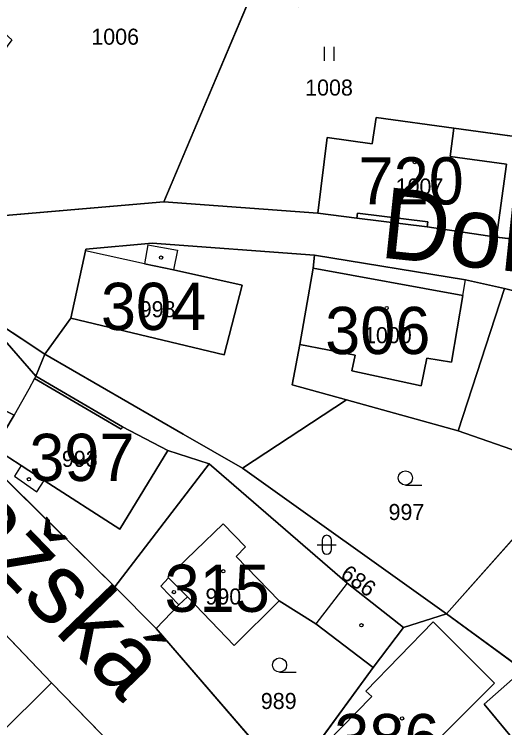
# Model space of a CAD drawing. Extents: x -689422 to -685210, y -987725 to -982160.
# Drawn here: x -686917 to -686865, y -985908.2 to -985832.6 of the extents above; entities that cross this region are included whole.
import ezdxf

# ---------------------------------------------------------------- set-up
doc = ezdxf.new("R2010")
doc.units = 0
for name, color, linetype in [('KN_Budovy', 7, 'Continuous'), ('KN_Budovy_cisla_domovni', 7, 'Continuous'), ('KN_Hranice_parcel', 7, 'Continuous'), ('KN_Hranice_parcel_vnitrni_kresba', 7, 'Continuous'), ('KN_Parcelni cisla', 7, 'Continuous'), ('KN_Polygon parcely', 7, 'Continuous'), ('KN_Popisy_pomistni nazvy nazvy ulic', 7, 'Continuous'), ('KN_POZEMKY_OSTATNI PLOCHA', 7, 'Continuous'), ('KN_POZEMKY_TTP', 7, 'Continuous'), ('KN_POZEMKY_ZAHRADA', 7, 'Continuous'), ('KN_POZEMKY_ZASTAVENA PLOCHA', 7, 'Continuous'), ('KN_VYUZITI_16_ostatni plocha_silnice', 7, 'Continuous'), ('KN_VYUZITI_17_ostatni plocha_ostatni komunikace', 7, 'Continuous'), ('KN_VYUZITI_27_ostatni plocha_neplodna puda', 7, 'Continuous'), ('KN_Značky budov', 7, 'Continuous'), ('KN_Značky kultur', 7, 'Continuous')]:
    doc.layers.add(name, color=color, linetype=linetype)

msp = doc.modelspace()

# ---------------------------------------------------------------- linework, layer by layer
at = {"layer": 'KN_Budovy'}
for points in [[(-686865.9, -985856.2), (-686864.84, -985848.49), (-686870.82, -985847.67), (-686870.41, -985844.67), (-686878.64, -985843.54), (-686879.07, -985846.31), (-686883.85, -985845.65), (-686884.82, -985853.66), (-686880.7, -985854.18), (-686880.64, -985853.67), (-686873.17, -985854.58), (-686873.23, -985855.11)], [(-686911.03, -985864.79), (-686894.75, -985868.68), (-686892.86, -985861.29), (-686900.12, -985859.68), (-686903.2, -985859.02), (-686909.48, -985857.65)], [(-686869.48, -985862.4), (-686885.32, -985859.49), (-686886.75, -985867.57), (-686880.88, -985868.72), (-686881.23, -985870.37), (-686873.87, -985871.94), (-686873.29, -985869.01), (-686870.68, -985869.46)], [(-686913.85, -985881.97), (-686905.82, -985887.14), (-686900.75, -985878.81), (-686905.54, -985876.29), (-686905.68, -985876.55), (-686914.86, -985871.18), (-686915.49, -985872.3), (-686917.04, -985875.07), (-686919.14, -985878.57), (-686916.28, -985880.41)], [(-686893.71, -985899.46), (-686888.93, -985894.73), (-686893.5, -985890.02), (-686892.52, -985889), (-686894.86, -985886.59), (-686900.73, -985892.22), (-686900.66, -985892.29), (-686898.67, -985894.3)], [(-686872.6, -985896.96), (-686879.76, -985904.3), (-686879.12, -985904.87), (-686883.9, -985909.76), (-686873.15, -985920.73), (-686867.67, -985915.5), (-686871.44, -985911.71), (-686870.26, -985910.53), (-686871.74, -985909.05), (-686866.11, -985903.45)], [(-686864.21, -985903.04), (-686867.21, -985905.68), (-686857.94, -985916.82), (-686857.48, -985916.43), (-686856.06, -985918.11), (-686850.74, -985913.57), (-686852.21, -985911.93), (-686851.8, -985911.56), (-686856.15, -985906.39), (-686859.29, -985909.03)]]:
    msp.add_lwpolyline(points, close=True, dxfattribs=at)
at = {"layer": 'KN_Hranice_parcel'}
for p, q in [((-686901.17, -985852.48), (-686889.69, -985825.31)), ((-686884.82, -985853.66), (-686901.17, -985852.48)), ((-686869.97, -985876.71), (-686865.03, -985861.64)), ((-686881.8, -985873.44), (-686892.81, -985880.66)), ((-686869.97, -985876.71), (-686881.8, -985873.44)), ((-686920.22, -985879.63), (-686906.37, -985893.26)), ((-686896.34, -985880.2), (-686906.37, -985893.26)), ((-686871.18, -985896.11), (-686892.81, -985880.66)), ((-686871.18, -985896.11), (-686858.24, -985881.49)), ((-686906.37, -985893.26), (-686901.98, -985897.65)), ((-686875.74, -985897.54), (-686871.18, -985896.11)), ((-686878.98, -985901.79), (-686875.74, -985897.54)), ((-686901.98, -985897.65), (-686887.89, -985913.98)), ((-686887.89, -985913.98), (-686878.98, -985901.79))]:
    msp.add_line(p, q, dxfattribs=at)
for points in [[(-686860.34, -985846.05), (-686870.41, -985844.67), (-686878.64, -985843.54), (-686879.07, -985846.31), (-686883.85, -985845.65), (-686884.82, -985853.66)], [(-686901.17, -985852.48), (-686920.51, -985854.13), (-686924.55, -985852.99), (-686929.5, -985850.42)], [(-686861.55, -985856.71), (-686865.9, -985856.2), (-686873.23, -985855.11), (-686880.7, -985854.18), (-686884.82, -985853.66)], [(-686938.52, -985861.64), (-686933.81, -985855.32), (-686920.73, -985864), (-686913.78, -985868.61)], [(-686913.78, -985868.61), (-686911.03, -985864.79), (-686909.48, -985857.65), (-686909.44, -985857.48), (-686902.4, -985856.85), (-686885.19, -985858.11)], [(-686881.8, -985873.44), (-686887.56, -985871.85), (-686886.75, -985867.57), (-686885.32, -985859.49), (-686885.19, -985858.11)], [(-686885.19, -985858.11), (-686869.19, -985860.71), (-686865.03, -985861.64)], [(-686865.03, -985861.64), (-686860.15, -985862.85), (-686854.81, -985864.78), (-686847.22, -985869.05)], [(-686914.72, -985870.94), (-686918.01, -985867.14), (-686919.38, -985866.02), (-686922.58, -985872.31), (-686921.3, -985872.95), (-686917.04, -985875.07), (-686919.14, -985878.57), (-686920.22, -985879.63)], [(-686913.78, -985868.61), (-686914.4, -985870.15), (-686914.72, -985870.94)], [(-686892.81, -985880.66), (-686899.11, -985877.08), (-686913.78, -985868.61)], [(-686914.72, -985870.94), (-686905.54, -985876.29), (-686900.75, -985878.81), (-686896.34, -985880.2)], [(-686906.38, -985910.25), (-686913.08, -985903.42), (-686926.29, -985889.61), (-686930.34, -985885.47), (-686935.7, -985879.92), (-686939.75, -985875.76)], [(-686858.24, -985881.49), (-686864.38, -985878.66), (-686869.97, -985876.71)], [(-686896.34, -985880.2), (-686881.74, -985892.86), (-686875.74, -985897.54)], [(-686878.98, -985901.79), (-686885.05, -985897.16), (-686888.93, -985894.73), (-686893.71, -985899.46), (-686898.67, -985894.3), (-686899.56, -985895.15), (-686901.98, -985897.65)], [(-686840.86, -985905.87), (-686860.87, -985903.67), (-686871.18, -985896.11)], [(-686864.21, -985903.04), (-686859.29, -985909.03), (-686856.15, -985906.39), (-686851.8, -985911.56), (-686852.21, -985911.93), (-686850.74, -985913.57), (-686856.06, -985918.11), (-686857.48, -985916.43), (-686857.94, -985916.82), (-686867.21, -985905.68), (-686864.21, -985903.04)]]:
    msp.add_lwpolyline(points, dxfattribs=at)
at = {"layer": 'KN_Hranice_parcel_vnitrni_kresba'}
for p, q in [((-686870.41, -985844.67), (-686870.82, -985847.67)), ((-686870.82, -985847.67), (-686864.84, -985848.49)), ((-686864.84, -985848.49), (-686865.9, -985856.2)), ((-686880.64, -985853.67), (-686880.7, -985854.18)), ((-686873.17, -985854.58), (-686880.64, -985853.67)), ((-686873.23, -985855.11), (-686873.17, -985854.58)), ((-686902.85, -985857.02), (-686903.2, -985859.02)), ((-686902.85, -985857.02), (-686899.71, -985857.57)), ((-686903.2, -985859.02), (-686909.48, -985857.65)), ((-686899.71, -985857.57), (-686900.12, -985859.68)), ((-686903.2, -985859.02), (-686900.12, -985859.68)), ((-686900.12, -985859.68), (-686892.86, -985861.29)), ((-686885.32, -985859.49), (-686869.48, -985862.4)), ((-686869.48, -985862.4), (-686869.19, -985860.71)), ((-686892.86, -985861.29), (-686894.75, -985868.68)), ((-686869.48, -985862.4), (-686870.68, -985869.46)), ((-686894.75, -985868.68), (-686911.03, -985864.79)), ((-686880.88, -985868.72), (-686886.75, -985867.57)), ((-686881.23, -985870.37), (-686880.88, -985868.72)), ((-686873.29, -985869.01), (-686873.87, -985871.94)), ((-686870.68, -985869.46), (-686873.29, -985869.01)), ((-686914.72, -985870.94), (-686914.86, -985871.18)), ((-686873.87, -985871.94), (-686881.23, -985870.37)), ((-686914.86, -985871.18), (-686915.49, -985872.3)), ((-686914.86, -985871.18), (-686905.68, -985876.55)), ((-686915.49, -985872.3), (-686917.04, -985875.07)), ((-686905.54, -985876.29), (-686905.68, -985876.55)), ((-686916.28, -985880.41), (-686919.14, -985878.57)), ((-686900.75, -985878.81), (-686905.82, -985887.14)), ((-686916.28, -985880.41), (-686917, -985881.54)), ((-686913.85, -985881.97), (-686916.28, -985880.41)), ((-686917, -985881.54), (-686914.62, -985883.17)), ((-686914.62, -985883.17), (-686913.85, -985881.97)), ((-686905.82, -985887.14), (-686913.85, -985881.97)), ((-686900.73, -985892.22), (-686894.86, -985886.59)), ((-686894.86, -985886.59), (-686892.52, -985889)), ((-686892.52, -985889), (-686893.5, -985890.02)), ((-686893.5, -985890.02), (-686888.93, -985894.73)), ((-686900.66, -985892.29), (-686900.73, -985892.22)), ((-686901.48, -985893.17), (-686900.66, -985892.29)), ((-686898.67, -985894.3), (-686900.66, -985892.29)), ((-686881.74, -985892.86), (-686885.05, -985897.16)), ((-686899.56, -985895.15), (-686901.48, -985893.17)), ((-686879.76, -985904.3), (-686872.6, -985896.96)), ((-686872.6, -985896.96), (-686866.11, -985903.45)), ((-686913.08, -985903.42), (-686924.06, -985914.33)), ((-686871.74, -985909.05), (-686866.11, -985903.45)), ((-686879.76, -985904.3), (-686879.12, -985904.87)), ((-686879.12, -985904.87), (-686883.9, -985909.76))]:
    msp.add_line(p, q, dxfattribs=at)
at = {"layer": 'KN_Polygon parcely'}
for points in [[(-686910.87, -985814.56), (-686924.66, -985828.63), (-686917.26, -985835.29), (-686922.87, -985842.82), (-686924.91, -985845.36), (-686929.5, -985850.42), (-686924.55, -985852.99), (-686920.51, -985854.13), (-686901.17, -985852.48), (-686889.69, -985825.31), (-686895.01, -985813.81), (-686903.5, -985816.47), (-686909.04, -985816.68)], [(-686861.37, -985829.36), (-686886.85, -985831.81), (-686889.69, -985825.31), (-686901.17, -985852.48), (-686884.82, -985853.66), (-686883.85, -985845.65), (-686879.07, -985846.31), (-686878.64, -985843.54), (-686870.41, -985844.67), (-686860.34, -985846.05)], [(-686870.41, -985844.67), (-686878.64, -985843.54), (-686879.07, -985846.31), (-686883.85, -985845.65), (-686884.82, -985853.66), (-686880.7, -985854.18), (-686873.23, -985855.11), (-686865.9, -985856.2), (-686861.55, -985856.71), (-686860.21, -985848.24), (-686860.34, -985846.05)], [(-686920.22, -985879.63), (-686919.14, -985878.57), (-686917.04, -985875.07), (-686921.3, -985872.95), (-686922.58, -985872.31), (-686919.38, -985866.02), (-686918.01, -985867.14), (-686914.72, -985870.94), (-686914.4, -985870.15), (-686913.78, -985868.61), (-686920.73, -985864), (-686933.81, -985855.32), (-686938.52, -985861.64), (-686931.92, -985867.99)], [(-686887.56, -985871.85), (-686886.75, -985867.57), (-686885.32, -985859.49), (-686885.19, -985858.11), (-686902.4, -985856.85), (-686909.44, -985857.48), (-686909.48, -985857.65), (-686911.03, -985864.79), (-686913.78, -985868.61), (-686899.11, -985877.08), (-686892.81, -985880.66), (-686881.8, -985873.44)], [(-686869.97, -985876.71), (-686865.03, -985861.64), (-686869.19, -985860.71), (-686885.19, -985858.11), (-686885.32, -985859.49), (-686886.75, -985867.57), (-686887.56, -985871.85), (-686881.8, -985873.44)], [(-686847.22, -985869.05), (-686854.81, -985864.78), (-686860.15, -985862.85), (-686865.03, -985861.64), (-686869.97, -985876.71), (-686864.38, -985878.66), (-686858.24, -985881.49)], [(-686906.37, -985893.26), (-686896.34, -985880.2), (-686900.75, -985878.81), (-686905.54, -985876.29), (-686914.72, -985870.94), (-686918.01, -985867.14), (-686919.38, -985866.02), (-686922.58, -985872.31), (-686921.3, -985872.95), (-686917.04, -985875.07), (-686919.14, -985878.57), (-686920.22, -985879.63)], [(-686914.4, -985870.15), (-686914.72, -985870.94), (-686905.54, -985876.29), (-686900.75, -985878.81), (-686896.34, -985880.2), (-686881.74, -985892.86), (-686875.74, -985897.54), (-686871.18, -985896.11), (-686892.81, -985880.66), (-686899.11, -985877.08), (-686913.78, -985868.61)], [(-686830.94, -985891.78), (-686836.43, -985878.15), (-686847.22, -985869.05), (-686858.24, -985881.49), (-686871.18, -985896.11), (-686860.87, -985903.67), (-686840.86, -985905.87), (-686832.59, -985911.58), (-686830.14, -985896.35), (-686831.07, -985891.8)], [(-686864.38, -985878.66), (-686869.97, -985876.71), (-686881.8, -985873.44), (-686892.81, -985880.66), (-686871.18, -985896.11), (-686858.24, -985881.49)], [(-686946.39, -985897.02), (-686940, -985904.71), (-686923.5, -985924.55), (-686922.09, -985925.99), (-686919.77, -985923.66), (-686917.65, -985921.54), (-686917.33, -985921.07), (-686906.38, -985910.25), (-686913.08, -985903.42), (-686926.29, -985889.61), (-686930.34, -985885.47), (-686935.7, -985879.92), (-686939.75, -985875.76), (-686939.86, -985875.87), (-686948.14, -985884), (-686953.23, -985889), (-686949.64, -985892.87)], [(-686901.98, -985897.65), (-686899.56, -985895.15), (-686898.67, -985894.3), (-686893.71, -985899.46), (-686888.93, -985894.73), (-686885.05, -985897.16), (-686878.98, -985901.79), (-686875.74, -985897.54), (-686881.74, -985892.86), (-686896.34, -985880.2), (-686906.37, -985893.26)], [(-686901.98, -985897.65), (-686887.89, -985913.98), (-686878.98, -985901.79), (-686885.05, -985897.16), (-686888.93, -985894.73), (-686893.71, -985899.46), (-686898.67, -985894.3), (-686899.56, -985895.15)], [(-686887.89, -985913.98), (-686864.47, -985936.58), (-686837.26, -985910.76), (-686840.86, -985905.87), (-686860.87, -985903.67), (-686871.18, -985896.11), (-686875.74, -985897.54), (-686878.98, -985901.79)], [(-686864.21, -985903.04), (-686859.29, -985909.03), (-686856.15, -985906.39), (-686851.8, -985911.56), (-686852.21, -985911.93), (-686850.74, -985913.57), (-686856.06, -985918.11), (-686857.48, -985916.43), (-686857.94, -985916.82), (-686867.21, -985905.68)], [(-686864.21, -985903.04), (-686867.21, -985905.68), (-686857.94, -985916.82), (-686857.48, -985916.43), (-686856.06, -985918.11), (-686850.74, -985913.57), (-686852.21, -985911.93), (-686851.8, -985911.56), (-686856.15, -985906.39), (-686859.29, -985909.03)]]:
    msp.add_lwpolyline(points, close=True, dxfattribs=at)
for points in [[(-686861.55, -985856.71), (-686865.9, -985856.2), (-686873.23, -985855.11), (-686880.7, -985854.18), (-686884.82, -985853.66), (-686901.17, -985852.48), (-686920.51, -985854.13), (-686924.55, -985852.99), (-686929.5, -985850.42), (-686936.26, -985845.16), (-686937.61, -985841.75), (-686942.76, -985823.4)], [(-686864.47, -985936.58), (-686887.89, -985913.98), (-686901.98, -985897.65), (-686906.37, -985893.26), (-686920.22, -985879.63), (-686931.92, -985867.99), (-686938.52, -985861.64), (-686945.52, -985855.68), (-686976.57, -985830.18)], [(-686976.57, -985830.18), (-686945.52, -985855.68), (-686938.52, -985861.64), (-686933.81, -985855.32), (-686920.73, -985864), (-686913.78, -985868.61), (-686911.03, -985864.79), (-686909.48, -985857.65), (-686909.44, -985857.48), (-686902.4, -985856.85), (-686885.19, -985858.11), (-686869.19, -985860.71), (-686865.03, -985861.64), (-686860.15, -985862.85)], [(-686978.19, -985842.94), (-686966.74, -985851.16), (-686961.89, -985855.3), (-686956.75, -985859.65), (-686942.32, -985873.55), (-686939.75, -985875.76), (-686935.7, -985879.92), (-686930.34, -985885.47), (-686926.29, -985889.61), (-686913.08, -985903.42), (-686906.38, -985910.25), (-686896.89, -985919.84), (-686889.91, -985927.54), (-686885.86, -985932.01), (-686872.01, -985945.45), (-686866.9, -985950.84), (-686857.2, -985961.09)]]:
    msp.add_lwpolyline(points, dxfattribs=at)
at = {"layer": 'KN_POZEMKY_OSTATNI PLOCHA'}
for p, q in [((-686920.51, -985854.13), (-686901.17, -985852.48)), ((-686901.17, -985852.48), (-686884.82, -985853.66)), ((-686884.82, -985853.66), (-686880.7, -985854.18)), ((-686880.7, -985854.18), (-686873.23, -985855.11)), ((-686873.23, -985855.11), (-686865.9, -985856.2)), ((-686865.9, -985856.2), (-686861.55, -985856.71)), ((-686909.44, -985857.48), (-686909.48, -985857.65)), ((-686902.4, -985856.85), (-686909.44, -985857.48)), ((-686885.19, -985858.11), (-686902.4, -985856.85)), ((-686909.48, -985857.65), (-686911.03, -985864.79)), ((-686869.19, -985860.71), (-686885.19, -985858.11)), ((-686865.03, -985861.64), (-686869.19, -985860.71)), ((-686860.15, -985862.85), (-686865.03, -985861.64)), ((-686913.78, -985868.61), (-686920.73, -985864)), ((-686911.03, -985864.79), (-686913.78, -985868.61)), ((-686914.4, -985870.15), (-686913.78, -985868.61)), ((-686913.78, -985868.61), (-686899.11, -985877.08)), ((-686914.72, -985870.94), (-686914.4, -985870.15)), ((-686905.54, -985876.29), (-686914.72, -985870.94)), ((-686900.75, -985878.81), (-686905.54, -985876.29)), ((-686899.11, -985877.08), (-686892.81, -985880.66)), ((-686896.34, -985880.2), (-686900.75, -985878.81)), ((-686920.22, -985879.63), (-686906.37, -985893.26)), ((-686881.74, -985892.86), (-686896.34, -985880.2)), ((-686892.81, -985880.66), (-686871.18, -985896.11)), ((-686913.08, -985903.42), (-686926.29, -985889.61)), ((-686875.74, -985897.54), (-686881.74, -985892.86)), ((-686906.37, -985893.26), (-686901.98, -985897.65)), ((-686871.18, -985896.11), (-686875.74, -985897.54)), ((-686901.98, -985897.65), (-686887.89, -985913.98)), ((-686906.38, -985910.25), (-686913.08, -985903.42))]:
    msp.add_line(p, q, dxfattribs=at)
at = {"layer": 'KN_POZEMKY_TTP'}
for p, q in [((-686901.17, -985852.48), (-686889.69, -985825.31)), ((-686878.64, -985843.54), (-686879.07, -985846.31)), ((-686870.41, -985844.67), (-686878.64, -985843.54)), ((-686860.34, -985846.05), (-686870.41, -985844.67)), ((-686883.85, -985845.65), (-686884.82, -985853.66)), ((-686879.07, -985846.31), (-686883.85, -985845.65)), ((-686884.82, -985853.66), (-686901.17, -985852.48)), ((-686871.18, -985896.11), (-686858.24, -985881.49)), ((-686860.87, -985903.67), (-686871.18, -985896.11))]:
    msp.add_line(p, q, dxfattribs=at)
at = {"layer": 'KN_POZEMKY_ZAHRADA'}
for p, q in [((-686889.69, -985825.31), (-686901.17, -985852.48)), ((-686901.17, -985852.48), (-686920.51, -985854.13)), ((-686869.97, -985876.71), (-686865.03, -985861.64)), ((-686865.03, -985861.64), (-686860.15, -985862.85)), ((-686920.73, -985864), (-686913.78, -985868.61)), ((-686914.72, -985870.94), (-686918.01, -985867.14)), ((-686913.78, -985868.61), (-686914.4, -985870.15)), ((-686914.4, -985870.15), (-686914.72, -985870.94)), ((-686892.81, -985880.66), (-686881.8, -985873.44)), ((-686881.8, -985873.44), (-686869.97, -985876.71)), ((-686869.97, -985876.71), (-686864.38, -985878.66)), ((-686864.38, -985878.66), (-686869.97, -985876.71)), ((-686871.18, -985896.11), (-686892.81, -985880.66)), ((-686858.24, -985881.49), (-686871.18, -985896.11)), ((-686899.56, -985895.15), (-686898.67, -985894.3)), ((-686898.67, -985894.3), (-686893.71, -985899.46)), ((-686901.98, -985897.65), (-686899.56, -985895.15)), ((-686893.71, -985899.46), (-686888.93, -985894.73)), ((-686888.93, -985894.73), (-686885.05, -985897.16)), ((-686885.05, -985897.16), (-686878.98, -985901.79)), ((-686887.89, -985913.98), (-686901.98, -985897.65)), ((-686878.98, -985901.79), (-686887.89, -985913.98))]:
    msp.add_line(p, q, dxfattribs=at)
at = {"layer": 'KN_POZEMKY_ZASTAVENA PLOCHA'}
for p, q in [((-686879.07, -985846.31), (-686878.64, -985843.54)), ((-686878.64, -985843.54), (-686870.41, -985844.67)), ((-686870.41, -985844.67), (-686860.34, -985846.05)), ((-686884.82, -985853.66), (-686883.85, -985845.65)), ((-686883.85, -985845.65), (-686879.07, -985846.31)), ((-686880.7, -985854.18), (-686884.82, -985853.66)), ((-686873.23, -985855.11), (-686880.7, -985854.18)), ((-686865.9, -985856.2), (-686873.23, -985855.11)), ((-686861.55, -985856.71), (-686865.9, -985856.2)), ((-686909.48, -985857.65), (-686909.44, -985857.48)), ((-686909.44, -985857.48), (-686902.4, -985856.85)), ((-686902.4, -985856.85), (-686885.19, -985858.11)), ((-686911.03, -985864.79), (-686909.48, -985857.65)), ((-686885.32, -985859.49), (-686885.19, -985858.11)), ((-686885.19, -985858.11), (-686885.32, -985859.49)), ((-686885.19, -985858.11), (-686869.19, -985860.71)), ((-686886.75, -985867.57), (-686885.32, -985859.49)), ((-686885.32, -985859.49), (-686886.75, -985867.57)), ((-686869.19, -985860.71), (-686865.03, -985861.64)), ((-686865.03, -985861.64), (-686869.97, -985876.71)), ((-686913.78, -985868.61), (-686911.03, -985864.79)), ((-686918.01, -985867.14), (-686914.72, -985870.94)), ((-686887.56, -985871.85), (-686886.75, -985867.57)), ((-686886.75, -985867.57), (-686887.56, -985871.85)), ((-686899.11, -985877.08), (-686913.78, -985868.61)), ((-686914.72, -985870.94), (-686905.54, -985876.29)), ((-686881.8, -985873.44), (-686887.56, -985871.85)), ((-686887.56, -985871.85), (-686881.8, -985873.44)), ((-686881.8, -985873.44), (-686892.81, -985880.66)), ((-686869.97, -985876.71), (-686881.8, -985873.44)), ((-686905.54, -985876.29), (-686900.75, -985878.81)), ((-686892.81, -985880.66), (-686899.11, -985877.08)), ((-686900.75, -985878.81), (-686896.34, -985880.2)), ((-686906.37, -985893.26), (-686920.22, -985879.63)), ((-686896.34, -985880.2), (-686906.37, -985893.26)), ((-686906.37, -985893.26), (-686896.34, -985880.2)), ((-686896.34, -985880.2), (-686881.74, -985892.86)), ((-686926.29, -985889.61), (-686913.08, -985903.42)), ((-686881.74, -985892.86), (-686875.74, -985897.54)), ((-686901.98, -985897.65), (-686906.37, -985893.26)), ((-686898.67, -985894.3), (-686899.56, -985895.15)), ((-686893.71, -985899.46), (-686898.67, -985894.3)), ((-686899.56, -985895.15), (-686901.98, -985897.65)), ((-686888.93, -985894.73), (-686893.71, -985899.46)), ((-686885.05, -985897.16), (-686888.93, -985894.73)), ((-686875.74, -985897.54), (-686871.18, -985896.11)), ((-686871.18, -985896.11), (-686860.87, -985903.67)), ((-686878.98, -985901.79), (-686885.05, -985897.16)), ((-686875.74, -985897.54), (-686878.98, -985901.79)), ((-686878.98, -985901.79), (-686875.74, -985897.54)), ((-686887.89, -985913.98), (-686878.98, -985901.79)), ((-686913.08, -985903.42), (-686906.38, -985910.25)), ((-686867.21, -985905.68), (-686864.21, -985903.04)), ((-686864.21, -985903.04), (-686867.21, -985905.68)), ((-686857.94, -985916.82), (-686867.21, -985905.68)), ((-686867.21, -985905.68), (-686857.94, -985916.82))]:
    msp.add_line(p, q, dxfattribs=at)
at = {"layer": 'KN_VYUZITI_16_ostatni plocha_silnice'}
for p, q in [((-686920.22, -985879.63), (-686906.37, -985893.26)), ((-686913.08, -985903.42), (-686926.29, -985889.61)), ((-686906.37, -985893.26), (-686901.98, -985897.65)), ((-686901.98, -985897.65), (-686887.89, -985913.98)), ((-686906.38, -985910.25), (-686913.08, -985903.42))]:
    msp.add_line(p, q, dxfattribs=at)
at = {"layer": 'KN_VYUZITI_17_ostatni plocha_ostatni komunikace'}
for p, q in [((-686920.51, -985854.13), (-686901.17, -985852.48)), ((-686901.17, -985852.48), (-686884.82, -985853.66)), ((-686884.82, -985853.66), (-686880.7, -985854.18)), ((-686880.7, -985854.18), (-686873.23, -985855.11)), ((-686873.23, -985855.11), (-686865.9, -985856.2)), ((-686865.9, -985856.2), (-686861.55, -985856.71)), ((-686909.44, -985857.48), (-686909.48, -985857.65)), ((-686902.4, -985856.85), (-686909.44, -985857.48)), ((-686885.19, -985858.11), (-686902.4, -985856.85)), ((-686909.48, -985857.65), (-686911.03, -985864.79)), ((-686869.19, -985860.71), (-686885.19, -985858.11)), ((-686865.03, -985861.64), (-686869.19, -985860.71)), ((-686860.15, -985862.85), (-686865.03, -985861.64)), ((-686913.78, -985868.61), (-686920.73, -985864)), ((-686911.03, -985864.79), (-686913.78, -985868.61))]:
    msp.add_line(p, q, dxfattribs=at)
at = {"layer": 'KN_VYUZITI_27_ostatni plocha_neplodna puda'}
for p, q in [((-686914.4, -985870.15), (-686913.78, -985868.61)), ((-686913.78, -985868.61), (-686899.11, -985877.08)), ((-686914.72, -985870.94), (-686914.4, -985870.15)), ((-686905.54, -985876.29), (-686914.72, -985870.94)), ((-686900.75, -985878.81), (-686905.54, -985876.29)), ((-686899.11, -985877.08), (-686892.81, -985880.66)), ((-686896.34, -985880.2), (-686900.75, -985878.81)), ((-686881.74, -985892.86), (-686896.34, -985880.2)), ((-686892.81, -985880.66), (-686871.18, -985896.11)), ((-686875.74, -985897.54), (-686881.74, -985892.86)), ((-686871.18, -985896.11), (-686875.74, -985897.54))]:
    msp.add_line(p, q, dxfattribs=at)
at = {"layer": 'KN_Značky budov'}
for centre in [(-686874.557, -985848.259), (-686901.447, -985858.369), (-686901.907, -985861.279), (-686877.537, -985863.719), (-686909.957, -985877.169), (-686915.467, -985881.849), (-686894.867, -985891.599), (-686900.087, -985893.799), (-686880.207, -985897.319), (-686875.897, -985907.189)]:
    msp.add_circle(centre, 0.175, dxfattribs=at)
at = {"layer": 'KN_Značky kultur'}
for p, q in [((-686884.121, -985837.54), (-686884.121, -985836.04)), ((-686883.12, -985837.54), (-686883.12, -985836.04)), ((-686875.553, -985882.46), (-686873.803, -985882.46)), ((-686884.391, -985888.291), (-686884.391, -985889.292)), ((-686883.389, -985889.292), (-686883.389, -985888.291)), ((-686884.891, -985888.791), (-686882.889, -985888.791)), ((-686888.893, -985902.28), (-686887.143, -985902.28))]:
    msp.add_line(p, q, dxfattribs=at)
for centre in [(-686875.553, -985881.71), (-686888.893, -985901.53)]:
    msp.add_circle(centre, 0.75, dxfattribs=at)
for centre, start, end in [((-686883.89, -985888.291), 0, 180), ((-686883.89, -985889.291), 180, 359.98789)]:
    msp.add_arc(centre, 0.5, start, end, dxfattribs=at)

# ---------------------------------------------------------------- texts
at = {"layer": 'KN_Budovy_cisla_domovni'}
for s, p in [('720', (-686880.52, -985852.744)), ('304', (-686907.833, -985866.039)), ('306', (-686884.058, -985868.589)), ('397', (-686915.418, -985882.034)), ('315', (-686901.084, -985895.899)), ('386', (-686883.095, -985911.719))]:
    msp.add_text(s, height=5, dxfattribs=at).set_placement(p)
at = {"layer": 'KN_Parcelni cisla'}
for s, p in [('1006', (-686908.85, -985835.82)), ('1008', (-686886.18, -985841.21)), ('1007', (-686876.59, -985851.69)), ('998', (-686903.72, -985864.69)), ('1000', (-686879.94, -985867.44)), ('993', (-686911.97, -985880.54)), ('997', (-686877.34, -985886.17)), ('990', (-686896.75, -985895.12)), ('989', (-686890.88, -985906.19))]:
    msp.add_text(s, height=1.7, dxfattribs=at).set_placement(p)
msp.add_text('686', height=1.7, rotation=324, dxfattribs=at).set_placement((-686882.549, -985892.177))
at = {"layer": 'KN_Popisy_pomistni nazvy nazvy ulic'}
for s, rotation, p in [('Dolánky', 354, (-686878.388, -985858.345)), ('Pražská', 314, (-686930.671, -985879.54))]:
    msp.add_text(s, height=7.5, rotation=rotation, dxfattribs=at).set_placement(p)

doc.saveas('drawing.dxf')
